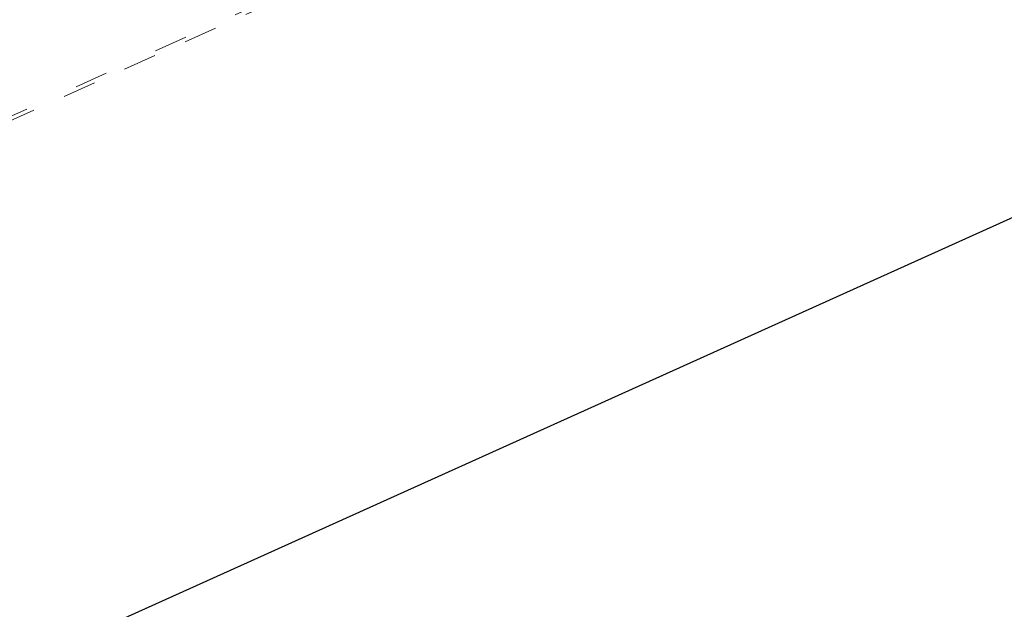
# Model space of a CAD drawing. Extents: x 1620708 to 2082925, y 607056 to 634194.
# Tile 466 of 656: x 1620948.13 to 1620951.1, y 607326.31 to 607328.09. Entities that reach past the tile are written whole.
import ezdxf

# ---------------------------------------------------------------- set-up
doc = ezdxf.new("R2010")
doc.units = 0
doc.header["$MEASUREMENT"] = 0
doc.linetypes.add('bexisting', pattern=[0.125, 0.0625, -0.0625])
doc.linetypes.add('DGN Style 1', pattern=[0.16325, 0.000271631, -0.162979])
for name, color, linetype, lineweight in [('BR_P_Gen_Hatch', 253, 'Continuous', 0), ('BR_P_Sub_Object', 1, 'Continuous', 30), ('BR_X_Sub_Object', 6, 'bexisting', 13), ('RD_X_Wall', 120, 'DGN Style 1', 0)]:
    doc.layers.add(name, color=color, linetype=linetype, lineweight=lineweight)
doc.layers.add('PROP TXT', color=3, linetype='Continuous')
doc.styles.add('ARIAL', font='arial.ttf')
doc.dimstyles.new('RWM', dxfattribs={"dimtxt": 0.125, "dimasz": 0.1875, "dimexe": 0.09375, "dimexo": 0.09375, "dimgap": 0.046875, "dimtad": 1, "dimdec": 1, "dimzin": 3, "dimdsep": 46, "dimlunit": 4, "dimtxsty": 'ARIAL', "dimcen": -0.09375, "dimclrd": 1, "dimclre": 1, "dimclrt": 256, "dimadec": 0, "dimazin": 0, "dimtfac": 1, "dimtdec": 1, "dimtmove": 1, "dimatfit": 3, "dimfxl": 1, "dimfrac": 2, "dimtzin": 3, "dimarcsym": 0})

msp = doc.modelspace()

# ---------------------------------------------------------------- linework, layer by layer
at = {"layer": 'BR_P_Gen_Hatch', "transparency": 33554610, "flags": 128}
msp.add_lwpolyline([(1620897.4912, 607304.5532, -0.414214), (1620902.4961, 607317.7801), (1620980.6452, 607353.0231, -0.131648), (1620985.7538, 607353.8573, -0.267954), (1620993.8721, 607348.0182), (1620995.2642, 607344.9313), (1620992.5295, 607343.698), (1620991.6045, 607345.7491), (1620900.6931, 607304.7507), (1620901.6181, 607302.6996), (1620898.8833, 607301.4663)], format="xyb", close=True, dxfattribs=at)
at = {"layer": 'BR_P_Sub_Object'}
msp.add_line((1620991.6045, 607345.7491), (1620900.6931, 607304.7507), dxfattribs=at)
at = {"layer": 'BR_X_Sub_Object'}
msp.add_line((1620980.0796, 607342.2045), (1620903.6207, 607307.7238), dxfattribs=at)
at = {"layer": 'RD_X_Wall', "flags": 128}
msp.add_lwpolyline([(1620905.8239, 607308.9587), (1620907.4386, 607309.5897), (1620907.5281, 607309.7535), (1620909.439, 607310.5217), (1620909.5819, 607310.5688), (1620911.7217, 607311.6092), (1620911.8993, 607311.6811), (1620917.3006, 607314.1004), (1620943.2565, 607325.607), (1620970.6465, 607337.9816)], dxfattribs=at)

# ---------------------------------------------------------------- leaders
at = {"layer": 'PROP TXT'}
for points in [[(1620968.183, 607319.4819), (1620948.2323, 607336.8307), (1620948.4085, 607338.5884)], [(1620959.3292, 607312.0895), (1620939.8801, 607331.0323), (1620939.9991, 607332.2185)]]:
    msp.add_leader(points, dimstyle='RWM', override={"dimscale": 11.2, "dimdec": 2, "dimlunit": 2, "dimclrd": 2, "dimclre": 2, "dimclrt": 2, "dimtdec": 2}, dxfattribs=at)

doc.saveas('drawing.dxf')
